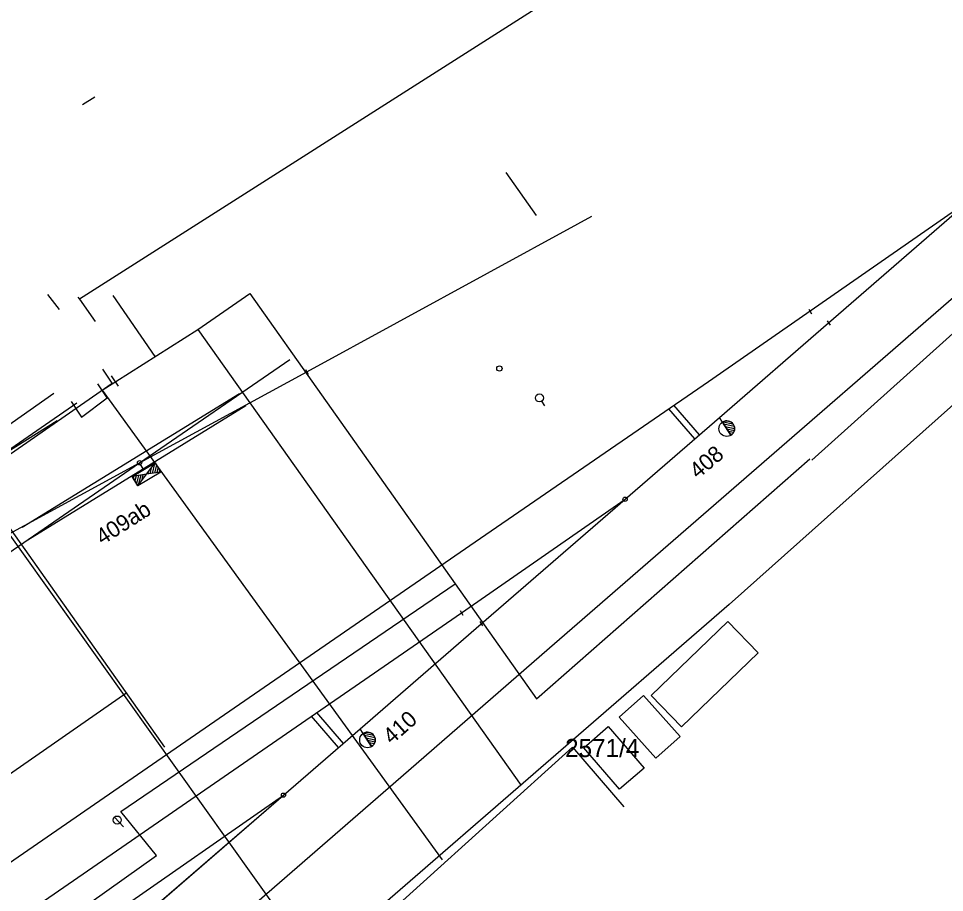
# Model space of a CAD drawing. Extents: x -469926 to -462499, y -1098642 to -1092733.
# Drawn here: x -464910.6 to -464823.8, y -1095162.2 to -1095080.4 of the extents above; entities that cross this region are included whole.
import ezdxf

# ---------------------------------------------------------------- set-up
doc = ezdxf.new("R2010")
doc.units = 0
for name, color, linetype in [('Vrstva 1', 7, 'Continuous'), ('Vrstva 12', 7, 'Continuous'), ('Vrstva 14', 7, 'Continuous'), ('Vrstva 16', 7, 'Continuous'), ('Vrstva 2', 7, 'Continuous'), ('Vrstva 26', 7, 'Continuous'), ('Vrstva 44', 7, 'Continuous'), ('Vrstva 50', 7, 'Continuous'), ('Vrstva 51', 7, 'Continuous'), ('Vrstva 52', 7, 'Continuous'), ('Vrstva 54', 7, 'Continuous'), ('Vrstva 6', 7, 'Continuous'), ('Vrstva 60', 7, 'Continuous'), ('Vrstva 62', 7, 'Continuous'), ('Vrstva 8', 7, 'Continuous')]:
    doc.layers.add(name, color=color, linetype=linetype)

msp = doc.modelspace()

# ---------------------------------------------------------------- linework, layer by layer
at = {"layer": 'Vrstva 1'}
for p, q in [((-464750.34, -1095008.23), (-464904.89, -1095106.65)), ((-464905.04, -1095106.44), (-464904.89, -1095106.65)), ((-464905.04, -1095106.44), (-464904.89, -1095106.65)), ((-464904.89, -1095106.65), (-464903.41, -1095108.74)), ((-464901.902, -1095113.831), (-464901.25, -1095114.78)), ((-464901.902, -1095113.831), (-464901.25, -1095114.78)), ((-464900.449, -1095143.49), (-464925.6, -1095160.958)), ((-464915.06, -1095173.449), (-464885.772, -1095153.083)), ((-464941.459, -1095185.871), (-464899.604, -1095157.05))]:
    msp.add_line(p, q, dxfattribs=at)
for points in [[(-464912.91, -1095176.523), (-464885.772, -1095153.083), (-464878.574, -1095146.865), (-464867.25, -1095137.032), (-464853.77, -1095125.372), (-464844.912, -1095117.71), (-464834.704, -1095108.862), (-464821.29, -1095097.218), (-464812.445, -1095089.541), (-464808.991, -1095086.52), (-464801.964, -1095080.401), (-464787.842, -1095068.309)], [(-464900.34, -1095173.58), (-464874.781, -1095151.386), (-464861.553, -1095139.898), (-464805.021, -1095090.846)], [(-464940.222, -1095179.245), (-464920.037, -1095165.332), (-464892.713, -1095146.505), (-464867.806, -1095129.368), (-464845.955, -1095114.34), (-464821.29, -1095097.218)], [(-465050.137, -1095214.477), (-465034.454, -1095203.651), (-465015.185, -1095190.36), (-464994.324, -1095175.972), (-464979.231, -1095165.524), (-464968.951, -1095159.912), (-464956.872, -1095153.319), (-464954.51, -1095152.032), (-464939.881, -1095144.06), (-464925.292, -1095136.109), (-464915.63, -1095130.858), (-464899.249, -1095121.955), (-464883.586, -1095113.443), (-464858.209, -1095099.595), (-464856.892, -1095098.876)], [(-465299.527, -1095397.718), (-465279.514, -1095383.93), (-465245.307, -1095360.381), (-465221.861, -1095344.222), (-465188.345, -1095321.12), (-465161.646, -1095302.722), (-465141.826, -1095289.066), (-465111.008, -1095267.838), (-465085.662, -1095250.387), (-465067.711, -1095238.021), (-465044.83, -1095222.261), (-465028.947, -1095211.339), (-465009.277, -1095197.806), (-464990.436, -1095184.798), (-464971.417, -1095171.669), (-464938.268, -1095148.803), (-464923.587, -1095138.691), (-464916.412, -1095133.749), (-464913.951, -1095132.052), (-464899.249, -1095121.955), (-464885.178, -1095112.292)], [(-464899.71, -1095157.112), (-464890.01, -1095150.428), (-464869.095, -1095136.018), (-464853.77, -1095125.372)], [(-464904.134, -1095168.993), (-464899.259, -1095164.732), (-464885.772, -1095153.083), (-464878.574, -1095146.865)]]:
    msp.add_lwpolyline(points, dxfattribs=at)
at = {"layer": 'Vrstva 12'}
msp.add_lwpolyline([(-464881.092, -1095168.814), (-464858.69, -1095148.596), (-464853.887, -1095154.193)], dxfattribs=at)
at = {"layer": 'Vrstva 14'}
msp.add_line((-464865.54, -1095113.126), (-464865.54, -1095113.126), dxfattribs=at)
msp.add_lwpolyline([(-464904.602, -1095088.404), (-464903.459, -1095087.685)], dxfattribs=at)
msp.add_lwpolyline([(-464904.602, -1095088.404), (-464903.459, -1095087.685)], dxfattribs=at)
msp.add_circle((-464865.54, -1095113.126), 0.25, dxfattribs=at)
at = {"layer": 'Vrstva 16'}
for p, q in [((-464861.586, -1095116.204), (-464861.312, -1095116.622)), ((-464901.602, -1095155.137), (-464900.754, -1095156.054))]:
    msp.add_line(p, q, dxfattribs=at)
for centre, radius in [((-464861.792, -1095115.886), 0.378), ((-464901.348, -1095155.412), 0.375)]:
    msp.add_circle(centre, radius, dxfattribs=at)
at = {"layer": 'Vrstva 26'}
msp.add_lwpolyline([(-465009.929, -1095178.887), (-465008.644, -1095177.951), (-464976.352, -1095158.928), (-464958.243, -1095148.86), (-464915.858, -1095123.558), (-464906.967, -1095118.003)], dxfattribs=at)
at = {"layer": 'Vrstva 44'}
msp.add_line((-464926.705, -1095106.529), (-464896.905, -1095148.579), dxfattribs=at)
at = {"layer": 'Vrstva 50'}
for q in [(-464776.534, -1095075.084), (-464913.409, -1095195.359)]:
    msp.add_line((-464844.012, -1095135.215), q, dxfattribs=at)
at = {"layer": 'Vrstva 51'}
for p, q in [((-464864.94, -1095094.775), (-464862.1, -1095098.811)), ((-464864.94, -1095094.775), (-464862.1, -1095098.811)), ((-464836.262, -1095121.714), (-464809.091, -1095097.245)), ((-464907.887, -1095106.21), (-464906.791, -1095107.604)), ((-464897.802, -1095112.021), (-464901.718, -1095106.288)), ((-464897.802, -1095112.021), (-464901.718, -1095106.288)), ((-464893.803, -1095109.482), (-464888.931, -1095106.117)), ((-464893.803, -1095109.482), (-464888.931, -1095106.117)), ((-464888.931, -1095106.117), (-464862.08, -1095144.059)), ((-464888.931, -1095106.117), (-464862.08, -1095144.059)), ((-464902.765, -1095115.173), (-464893.803, -1095109.482)), ((-464902.765, -1095115.173), (-464893.803, -1095109.482)), ((-464893.803, -1095109.482), (-464863.503, -1095152.17)), ((-464893.803, -1095109.482), (-464863.503, -1095152.17)), ((-464902.765, -1095115.173), (-464870.9, -1095159.142)), ((-464902.765, -1095115.173), (-464870.9, -1095159.142)), ((-464862.08, -1095144.059), (-464836.474, -1095121.577)), ((-464862.08, -1095144.059), (-464836.474, -1095121.577)), ((-464901.009, -1095154.607), (-464869.702, -1095133.289)), ((-464897.673, -1095158.726), (-464901.009, -1095154.607)), ((-464969.587, -1095209.868), (-464897.673, -1095158.726))]:
    msp.add_line(p, q, dxfattribs=at)
at = {"layer": 'Vrstva 52'}
msp.add_line((-464907.29, -1095115.468), (-464917.226, -1095122.435), dxfattribs=at)
at = {"layer": 'Vrstva 54'}
msp.add_line((-464914.81, -1095123.998), (-464883.392, -1095167.993), dxfattribs=at)
for points in [[(-464905.12, -1095116.377), (-464916.822, -1095124.415), (-464922.679, -1095115.889), (-464941.232, -1095128.634), (-464968.375, -1095089.119)], [(-464933.207, -1095099.347), (-464916.084, -1095124.402), (-464901.806, -1095114.503), (-464902.711, -1095113.187)]]:
    msp.add_lwpolyline(points, dxfattribs=at)
at = {"layer": 'Vrstva 6'}
for points in [[(-464905.665, -1095116.216), (-464904.691, -1095117.673), (-464902.289, -1095115.882), (-464903.177, -1095114.553)], [(-464905.665, -1095116.216), (-464904.691, -1095117.673), (-464902.289, -1095115.882), (-464903.177, -1095114.553)], [(-464851.326, -1095143.749), (-464844.127, -1095136.824), (-464841.298, -1095139.764), (-464848.497, -1095146.689), (-464851.326, -1095143.749)], [(-464851.326, -1095143.749), (-464844.127, -1095136.824), (-464841.298, -1095139.764), (-464848.497, -1095146.689), (-464851.326, -1095143.749)], [(-464854.316, -1095145.778), (-464852.045, -1095143.753), (-464848.618, -1095147.597), (-464850.889, -1095149.622), (-464854.316, -1095145.778)], [(-464854.316, -1095145.778), (-464852.045, -1095143.753), (-464848.618, -1095147.597), (-464850.889, -1095149.622), (-464854.316, -1095145.778)], [(-464857.646, -1095148.649), (-464855.344, -1095146.656), (-464851.98, -1095150.542), (-464854.282, -1095152.535), (-464857.646, -1095148.649)], [(-464857.646, -1095148.649), (-464855.344, -1095146.656), (-464851.98, -1095150.542), (-464854.282, -1095152.535), (-464857.646, -1095148.649)]]:
    msp.add_lwpolyline(points, dxfattribs=at)
at = {"layer": 'Vrstva 60'}
for p, q in [((-464844.637, -1095118.145), (-464844.912, -1095117.71)), ((-464844.637, -1095118.145), (-464843.851, -1095119.38)), ((-464844.636, -1095118.145), (-464844.637, -1095118.145)), ((-464843.851, -1095119.38), (-464844.636, -1095118.145)), ((-464844.587, -1095118.118), (-464843.66, -1095118.324)), ((-464844.523, -1095118.324), (-464843.547, -1095118.541)), ((-464844.38, -1095118.548), (-464843.513, -1095118.741)), ((-464844.237, -1095118.772), (-464843.533, -1095118.928)), ((-464844.095, -1095118.995), (-464843.6, -1095119.105)), ((-464843.953, -1095119.219), (-464843.72, -1095119.271)), ((-464878.299, -1095147.3), (-464878.574, -1095146.865)), ((-464878.299, -1095147.3), (-464877.513, -1095148.535)), ((-464878.298, -1095147.3), (-464878.299, -1095147.3)), ((-464877.513, -1095148.535), (-464878.298, -1095147.3)), ((-464878.249, -1095147.273), (-464877.322, -1095147.479)), ((-464878.185, -1095147.479), (-464877.209, -1095147.696)), ((-464878.042, -1095147.703), (-464877.175, -1095147.896)), ((-464877.899, -1095147.927), (-464877.195, -1095148.083)), ((-464877.757, -1095148.15), (-464877.262, -1095148.26)), ((-464877.615, -1095148.374), (-464877.382, -1095148.426))]:
    msp.add_line(p, q, dxfattribs=at)
for centre in [(-464844.241, -1095118.765), (-464877.903, -1095147.92)]:
    msp.add_circle(centre, 0.731, dxfattribs=at)
for centre in [(-464844.244, -1095118.762), (-464877.906, -1095147.917)]:
    msp.add_arc(centre, 0.732, 302.49203, 122.45288, dxfattribs=at)
at = {"layer": 'Vrstva 62'}
for p, q in [((-464847.244, -1095119.727), (-464849.685, -1095116.905)), ((-464847.244, -1095119.727), (-464849.685, -1095116.905)), ((-464846.79, -1095119.334), (-464849.187, -1095116.563)), ((-464846.79, -1095119.334), (-464849.187, -1095116.563)), ((-464880.618, -1095148.631), (-464883.149, -1095145.701)), ((-464880.618, -1095148.631), (-464883.149, -1095145.701)), ((-464880.164, -1095148.239), (-464882.652, -1095145.359)), ((-464880.164, -1095148.239), (-464882.652, -1095145.359))]:
    msp.add_line(p, q, dxfattribs=at)
at = {"layer": 'Vrstva 8'}
for p, q in [((-464836.566, -1095107.584), (-464836.308, -1095108.014)), ((-464836.566, -1095107.584), (-464836.308, -1095108.014)), ((-464836.437, -1095107.799), (-464836.437, -1095107.799)), ((-464836.437, -1095107.799), (-464836.437, -1095107.799)), ((-464834.843, -1095108.654), (-464834.565, -1095109.07)), ((-464834.843, -1095108.654), (-464834.565, -1095109.07)), ((-464834.704, -1095108.862), (-464834.704, -1095108.862)), ((-464834.704, -1095108.862), (-464834.704, -1095108.862)), ((-464883.698, -1095113.219), (-464883.474, -1095113.667)), ((-464883.698, -1095113.219), (-464883.474, -1095113.667)), ((-464883.586, -1095113.443), (-464883.586, -1095113.443)), ((-464883.586, -1095113.443), (-464883.586, -1095113.443)), ((-464910.267, -1095127.98), (-464889.878, -1095115.48)), ((-464909.71, -1095129.184), (-464889.287, -1095116.588)), ((-464844.637, -1095118.145), (-464844.912, -1095117.71)), ((-464844.637, -1095118.145), (-464843.851, -1095119.38)), ((-464844.636, -1095118.145), (-464844.637, -1095118.145)), ((-464843.851, -1095119.38), (-464844.636, -1095118.145)), ((-464844.587, -1095118.118), (-464843.66, -1095118.324)), ((-464844.523, -1095118.324), (-464843.547, -1095118.541)), ((-464844.38, -1095118.548), (-464843.513, -1095118.741)), ((-464844.237, -1095118.772), (-464843.533, -1095118.928)), ((-464844.095, -1095118.995), (-464843.6, -1095119.105)), ((-464843.953, -1095119.219), (-464843.72, -1095119.271)), ((-464899.249, -1095121.955), (-464899.25, -1095121.955)), ((-464899.249, -1095121.955), (-464899.25, -1095121.955)), ((-464898.865, -1095122.606), (-464899.249, -1095121.955)), ((-464898.865, -1095122.606), (-464899.249, -1095121.955)), ((-464898.155, -1095122.444), (-464898.292, -1095122.984)), ((-464898.155, -1095122.444), (-464898.292, -1095122.984)), ((-464897.846, -1095122.04), (-464898.077, -1095122.95)), ((-464897.846, -1095122.04), (-464898.077, -1095122.95)), ((-464897.671, -1095122.161), (-464897.862, -1095122.916)), ((-464897.671, -1095122.161), (-464897.862, -1095122.916)), ((-464897.526, -1095122.404), (-464897.647, -1095122.882)), ((-464897.526, -1095122.404), (-464897.647, -1095122.882)), ((-464899.795, -1095123.222), (-464899.841, -1095123.404)), ((-464899.795, -1095123.222), (-464899.841, -1095123.404)), ((-464899.58, -1095123.188), (-464899.697, -1095123.646)), ((-464899.58, -1095123.188), (-464899.697, -1095123.646)), ((-464899.366, -1095123.154), (-464899.552, -1095123.889)), ((-464899.366, -1095123.154), (-464899.552, -1095123.889)), ((-464899.15, -1095123.12), (-464899.387, -1095124.055)), ((-464899.15, -1095123.12), (-464899.387, -1095124.055)), ((-464898.935, -1095123.086), (-464899.078, -1095123.652)), ((-464898.935, -1095123.086), (-464899.078, -1095123.652)), ((-464898.72, -1095123.052), (-464898.77, -1095123.249)), ((-464898.72, -1095123.052), (-464898.77, -1095123.249)), ((-464898.463, -1095122.847), (-464898.506, -1095123.018)), ((-464898.463, -1095122.847), (-464898.506, -1095123.018)), ((-464897.381, -1095122.647), (-464897.432, -1095122.848)), ((-464897.381, -1095122.647), (-464897.432, -1095122.848)), ((-464853.77, -1095125.372), (-464853.771, -1095125.372)), ((-464853.77, -1095125.372), (-464853.771, -1095125.372)), ((-464869.21, -1095135.796), (-464868.98, -1095136.24)), ((-464869.21, -1095135.796), (-464868.98, -1095136.24)), ((-464869.095, -1095136.018), (-464869.095, -1095136.018)), ((-464869.095, -1095136.018), (-464869.095, -1095136.018)), ((-464867.386, -1095136.822), (-464867.114, -1095137.242)), ((-464867.386, -1095136.822), (-464867.114, -1095137.242)), ((-464867.25, -1095137.032), (-464867.25, -1095137.032)), ((-464867.25, -1095137.032), (-464867.25, -1095137.032)), ((-464878.299, -1095147.3), (-464878.574, -1095146.865)), ((-464878.299, -1095147.3), (-464877.513, -1095148.535)), ((-464878.298, -1095147.3), (-464878.299, -1095147.3)), ((-464877.513, -1095148.535), (-464878.298, -1095147.3)), ((-464878.249, -1095147.273), (-464877.322, -1095147.479)), ((-464878.185, -1095147.479), (-464877.209, -1095147.696)), ((-464878.042, -1095147.703), (-464877.175, -1095147.896)), ((-464877.899, -1095147.927), (-464877.195, -1095148.083)), ((-464877.757, -1095148.15), (-464877.262, -1095148.26)), ((-464877.615, -1095148.374), (-464877.382, -1095148.426)), ((-464885.772, -1095153.083), (-464885.773, -1095153.083)), ((-464885.772, -1095153.083), (-464885.773, -1095153.083))]:
    msp.add_line(p, q, dxfattribs=at)
msp.add_lwpolyline([(-464897.276, -1095122.823), (-464899.424, -1095124.103), (-464899.936, -1095123.244), (-464897.788, -1095121.964)], close=True, dxfattribs=at)
msp.add_lwpolyline([(-464897.276, -1095122.823), (-464899.424, -1095124.103), (-464899.936, -1095123.244), (-464897.788, -1095121.964)], close=True, dxfattribs=at)
for points in [[(-464897.276, -1095122.823), (-464898.606, -1095123.034), (-464897.788, -1095121.964), (-464897.276, -1095122.823)], [(-464897.276, -1095122.823), (-464898.606, -1095123.034), (-464897.788, -1095121.964), (-464897.276, -1095122.823)], [(-464899.424, -1095124.103), (-464898.606, -1095123.034), (-464899.936, -1095123.244), (-464899.424, -1095124.103)], [(-464899.424, -1095124.103), (-464898.606, -1095123.034), (-464899.936, -1095123.244), (-464899.424, -1095124.103)]]:
    msp.add_lwpolyline(points, dxfattribs=at)
for centre, radius in [((-464844.241, -1095118.765), 0.731), ((-464899.249, -1095121.955), 0.2), ((-464899.249, -1095121.955), 0.2), ((-464853.77, -1095125.372), 0.2), ((-464853.77, -1095125.372), 0.2), ((-464877.903, -1095147.92), 0.731), ((-464885.772, -1095153.083), 0.2), ((-464885.772, -1095153.083), 0.2)]:
    msp.add_circle(centre, radius, dxfattribs=at)
for centre in [(-464844.244, -1095118.762), (-464877.906, -1095147.917)]:
    msp.add_arc(centre, 0.732, 302.49203, 122.45288, dxfattribs=at)

# ---------------------------------------------------------------- texts
at = {"layer": 'Vrstva 2'}
for s, rotation, p in [('408', 40.14088, (-464846.95, -1095123.528)), ('409ab', 32.48561, (-464902.739, -1095129.699)), ('410', 41.46207, (-464875.632, -1095148.396))]:
    msp.add_text(s, height=1.5, rotation=rotation, dxfattribs=at).set_placement(p)
at = {"layer": 'Vrstva 50'}
msp.add_text('2571/4', height=1.7, dxfattribs=at).set_placement((-464859.39, -1095149.52))
msp.add_text('2571/4', height=1.7, dxfattribs=at).set_placement((-464859.39, -1095149.52))

doc.saveas('drawing.dxf')
